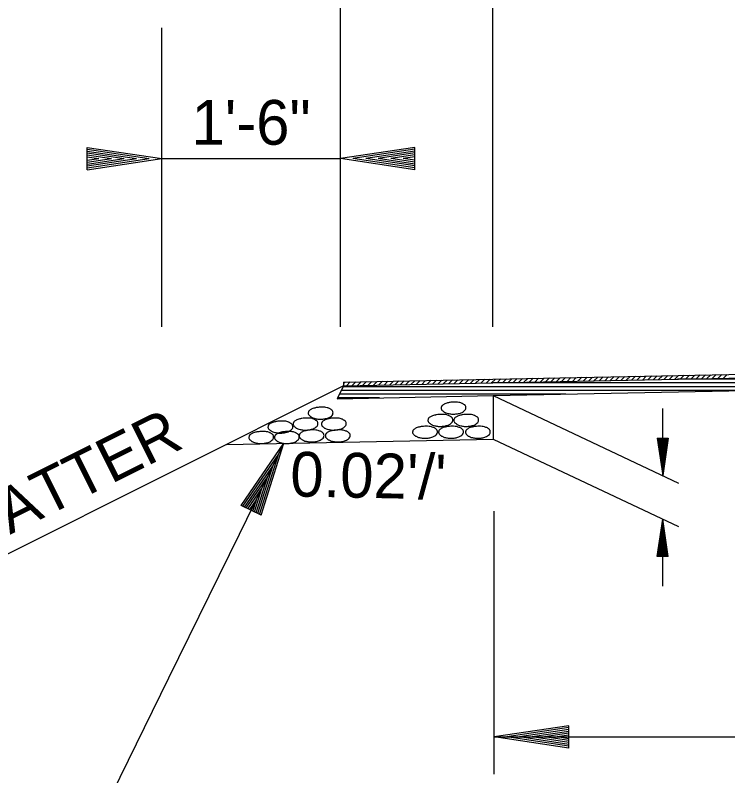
# Model space of a CAD drawing. Extents: x 2263886 to 2266026, y -3122850 to -3121850.
# Drawn here: x 2265463.34 to 2265472.89, y -3122426.95 to -3122416.75 of the extents above; entities that cross this region are included whole.
import ezdxf

# ---------------------------------------------------------------- set-up
doc = ezdxf.new("R2010")
doc.units = 0
doc.layers.add('R_Border Notes', color=7, linetype='Continuous')
doc.layers.add('R_Border Prem', color=7, linetype='Continuous')

msp = doc.modelspace()

# ---------------------------------------------------------------- linework, layer by layer
at = {"layer": 'R_Border Notes'}
for p, q in [((2265469.741, -3122421.634), (2265480.739, -3122421.414)), ((2265469.74, -3122421.686), (2265480.738, -3122421.466)), ((2265467.741, -3122421.674), (2265469.741, -3122421.634)), ((2265469.437, -3122421.692), (2265469.49, -3122421.639)), ((2265469.509, -3122421.69), (2265469.562, -3122421.637)), ((2265469.581, -3122421.689), (2265469.634, -3122421.636)), ((2265469.653, -3122421.687), (2265469.706, -3122421.634)), ((2265469.725, -3122421.686), (2265469.778, -3122421.633)), ((2265469.743, -3122421.856), (2265480.741, -3122421.636)), ((2265469.797, -3122421.685), (2265469.85, -3122421.631)), ((2265469.869, -3122421.683), (2265469.922, -3122421.63)), ((2265469.942, -3122421.682), (2265469.995, -3122421.629)), ((2265470.014, -3122421.68), (2265470.067, -3122421.627)), ((2265470.086, -3122421.679), (2265470.139, -3122421.626)), ((2265470.158, -3122421.677), (2265470.211, -3122421.624)), ((2265470.23, -3122421.676), (2265470.283, -3122421.623)), ((2265470.302, -3122421.674), (2265470.355, -3122421.621)), ((2265470.375, -3122421.673), (2265470.428, -3122421.62)), ((2265470.447, -3122421.672), (2265470.5, -3122421.618)), ((2265470.519, -3122421.67), (2265470.572, -3122421.617)), ((2265470.591, -3122421.669), (2265470.644, -3122421.616)), ((2265470.663, -3122421.667), (2265470.716, -3122421.614)), ((2265470.735, -3122421.666), (2265470.788, -3122421.613)), ((2265470.807, -3122421.664), (2265470.86, -3122421.611)), ((2265470.88, -3122421.663), (2265470.933, -3122421.61)), ((2265470.952, -3122421.661), (2265471.005, -3122421.608)), ((2265471.024, -3122421.66), (2265471.077, -3122421.607)), ((2265471.096, -3122421.659), (2265471.149, -3122421.606)), ((2265471.168, -3122421.657), (2265471.221, -3122421.604)), ((2265471.24, -3122421.656), (2265471.293, -3122421.603)), ((2265471.313, -3122421.654), (2265471.366, -3122421.601)), ((2265471.385, -3122421.653), (2265471.438, -3122421.6)), ((2265471.457, -3122421.651), (2265471.51, -3122421.598)), ((2265471.529, -3122421.65), (2265471.582, -3122421.597)), ((2265471.601, -3122421.648), (2265471.654, -3122421.595)), ((2265471.673, -3122421.647), (2265471.726, -3122421.594)), ((2265471.745, -3122421.646), (2265471.798, -3122421.593)), ((2265471.818, -3122421.644), (2265471.871, -3122421.591)), ((2265471.89, -3122421.643), (2265471.943, -3122421.59)), ((2265471.962, -3122421.641), (2265472.015, -3122421.588)), ((2265472.034, -3122421.64), (2265472.087, -3122421.587)), ((2265472.106, -3122421.638), (2265472.159, -3122421.585)), ((2265472.178, -3122421.637), (2265472.231, -3122421.584)), ((2265480.718, -3122421.636), (2265472.218, -3122421.636)), ((2265472.251, -3122421.635), (2265472.304, -3122421.582)), ((2265472.323, -3122421.634), (2265472.376, -3122421.581)), ((2265472.395, -3122421.633), (2265472.448, -3122421.58)), ((2265472.467, -3122421.631), (2265472.52, -3122421.578)), ((2265472.539, -3122421.63), (2265472.592, -3122421.577)), ((2265472.611, -3122421.628), (2265472.664, -3122421.575)), ((2265472.683, -3122421.627), (2265472.736, -3122421.574)), ((2265472.756, -3122421.625), (2265472.809, -3122421.572)), ((2265472.828, -3122421.624), (2265472.881, -3122421.571)), ((2265467.74, -3122421.726), (2265458.898, -3122426.147)), ((2265467.74, -3122421.726), (2265467.654, -3122421.897)), ((2265475.719, -3122421.736), (2265467.735, -3122421.736)), ((2265467.741, -3122421.674), (2265467.74, -3122421.726)), ((2265467.74, -3122421.726), (2265469.74, -3122421.686)), ((2265467.741, -3122421.69), (2265467.758, -3122421.673)), ((2265467.777, -3122421.725), (2265467.83, -3122421.672)), ((2265467.849, -3122421.723), (2265467.902, -3122421.67)), ((2265467.921, -3122421.722), (2265467.974, -3122421.669)), ((2265467.993, -3122421.721), (2265468.046, -3122421.668)), ((2265468.066, -3122421.719), (2265468.119, -3122421.666)), ((2265468.138, -3122421.718), (2265468.191, -3122421.665)), ((2265468.21, -3122421.716), (2265468.263, -3122421.663)), ((2265468.282, -3122421.715), (2265468.335, -3122421.662)), ((2265468.354, -3122421.713), (2265468.407, -3122421.66)), ((2265468.426, -3122421.712), (2265468.479, -3122421.659)), ((2265468.499, -3122421.71), (2265468.552, -3122421.657)), ((2265468.571, -3122421.709), (2265468.624, -3122421.656)), ((2265468.643, -3122421.708), (2265468.696, -3122421.655)), ((2265468.715, -3122421.706), (2265468.768, -3122421.653)), ((2265468.787, -3122421.705), (2265468.84, -3122421.652)), ((2265468.859, -3122421.703), (2265468.912, -3122421.65)), ((2265468.931, -3122421.702), (2265468.984, -3122421.649)), ((2265469.004, -3122421.7), (2265469.057, -3122421.647)), ((2265469.076, -3122421.699), (2265469.129, -3122421.646)), ((2265469.148, -3122421.698), (2265469.201, -3122421.644)), ((2265469.22, -3122421.696), (2265469.273, -3122421.643)), ((2265469.292, -3122421.695), (2265469.345, -3122421.642)), ((2265469.364, -3122421.693), (2265469.417, -3122421.64)), ((2265478.218, -3122421.686), (2265469.718, -3122421.686)), ((2265470.72, -3122421.836), (2265467.685, -3122421.836)), ((2265473.219, -3122421.786), (2265467.71, -3122421.786)), ((2265467.654, -3122421.897), (2265469.743, -3122421.856)), ((2265468.22, -3122421.886), (2265467.66, -3122421.886)), ((2265469.743, -3122421.856), (2265469.743, -3122422.439)), ((2265466.171, -3122422.51), (2265469.743, -3122422.439))]:
    msp.add_line(p, q, dxfattribs=at)
at = {"layer": 'R_Border Prem'}
for p, q in [((2265467.697, -3122420.933), (2265467.697, -3122401.584)), ((2265469.74, -3122420.933), (2265469.74, -3122407.933)), ((2265465.302, -3122420.933), (2265465.302, -3122416.925)), ((2265464.302, -3122418.526), (2265465.302, -3122418.676)), ((2265464.302, -3122418.826), (2265464.302, -3122418.526)), ((2265464.302, -3122418.551), (2265465.135, -3122418.676)), ((2265464.302, -3122418.576), (2265464.963, -3122418.676)), ((2265468.697, -3122418.526), (2265467.697, -3122418.676)), ((2265468.697, -3122418.551), (2265467.864, -3122418.676)), ((2265468.697, -3122418.576), (2265468.036, -3122418.676)), ((2265468.697, -3122418.826), (2265468.697, -3122418.526)), ((2265464.302, -3122418.601), (2265464.797, -3122418.676)), ((2265464.302, -3122418.627), (2265464.627, -3122418.676)), ((2265464.302, -3122418.652), (2265464.46, -3122418.676)), ((2265464.302, -3122418.826), (2265465.302, -3122418.676)), ((2265464.302, -3122418.724), (2265464.627, -3122418.676)), ((2265464.302, -3122418.775), (2265464.963, -3122418.676)), ((2265464.302, -3122418.801), (2265465.135, -3122418.676)), ((2265464.302, -3122418.75), (2265464.797, -3122418.676)), ((2265464.302, -3122418.699), (2265464.46, -3122418.676)), ((2265465.302, -3122418.676), (2265467.697, -3122418.676)), ((2265468.697, -3122418.826), (2265467.697, -3122418.676)), ((2265468.697, -3122418.801), (2265467.864, -3122418.676)), ((2265468.697, -3122418.775), (2265468.036, -3122418.676)), ((2265468.697, -3122418.601), (2265468.203, -3122418.676)), ((2265468.697, -3122418.75), (2265468.203, -3122418.676)), ((2265468.697, -3122418.627), (2265468.372, -3122418.676)), ((2265468.697, -3122418.724), (2265468.372, -3122418.676)), ((2265468.697, -3122418.652), (2265468.539, -3122418.676)), ((2265468.697, -3122418.699), (2265468.539, -3122418.676)), ((2265469.743, -3122421.856), (2265472.231, -3122423.028)), ((2265472.018, -3122422.927), (2265472.018, -3122422.027)), ((2265469.743, -3122422.439), (2265472.231, -3122423.611)), ((2265471.943, -3122422.427), (2265472.018, -3122422.927)), ((2265471.943, -3122422.427), (2265472.093, -3122422.427)), ((2265471.956, -3122422.427), (2265472.018, -3122422.844)), ((2265471.969, -3122422.427), (2265472.018, -3122422.758)), ((2265471.981, -3122422.427), (2265472.018, -3122422.675)), ((2265471.994, -3122422.427), (2265472.018, -3122422.59)), ((2265472.007, -3122422.427), (2265472.018, -3122422.506)), ((2265472.093, -3122422.427), (2265472.018, -3122422.927)), ((2265472.043, -3122422.427), (2265472.018, -3122422.59)), ((2265472.068, -3122422.427), (2265472.018, -3122422.758)), ((2265472.081, -3122422.427), (2265472.018, -3122422.844)), ((2265472.056, -3122422.427), (2265472.018, -3122422.675)), ((2265472.03, -3122422.427), (2265472.018, -3122422.506)), ((2265466.941, -3122422.495), (2265466.34, -3122423.717)), ((2265466.367, -3122423.328), (2265466.941, -3122422.495)), ((2265466.636, -3122423.459), (2265466.941, -3122422.495)), ((2265466.389, -3122423.339), (2265466.867, -3122422.645)), ((2265466.614, -3122423.448), (2265466.867, -3122422.645)), ((2265466.412, -3122423.35), (2265466.792, -3122422.8)), ((2265466.591, -3122423.437), (2265466.792, -3122422.8)), ((2265466.435, -3122423.361), (2265466.719, -3122422.949)), ((2265466.569, -3122423.426), (2265466.719, -3122422.949)), ((2265466.458, -3122423.372), (2265466.644, -3122423.102)), ((2265466.545, -3122423.415), (2265466.644, -3122423.102)), ((2265466.481, -3122423.383), (2265466.571, -3122423.252)), ((2265466.523, -3122423.404), (2265466.571, -3122423.252)), ((2265466.636, -3122423.459), (2265466.367, -3122423.328)), ((2265469.76, -3122426.933), (2265469.76, -3122423.404)), ((2265471.943, -3122424.011), (2265472.018, -3122423.511)), ((2265472.093, -3122424.011), (2265472.018, -3122423.511)), ((2265472.018, -3122424.411), (2265472.018, -3122423.511)), ((2265471.956, -3122424.011), (2265472.018, -3122423.594)), ((2265472.081, -3122424.011), (2265472.018, -3122423.594)), ((2265466.34, -3122423.717), (2265465.394, -3122425.643)), ((2265471.969, -3122424.011), (2265472.018, -3122423.68)), ((2265471.981, -3122424.011), (2265472.018, -3122423.763)), ((2265472.068, -3122424.011), (2265472.018, -3122423.68)), ((2265472.056, -3122424.011), (2265472.018, -3122423.763)), ((2265471.994, -3122424.011), (2265472.018, -3122423.848)), ((2265472.043, -3122424.011), (2265472.018, -3122423.848)), ((2265472.007, -3122424.011), (2265472.018, -3122423.932)), ((2265472.03, -3122424.011), (2265472.018, -3122423.932)), ((2265472.093, -3122424.011), (2265471.943, -3122424.011)), ((2265465.394, -3122425.643), (2265463.773, -3122428.943)), ((2265470.76, -3122426.283), (2265469.76, -3122426.433)), ((2265470.76, -3122426.308), (2265469.927, -3122426.433)), ((2265470.76, -3122426.583), (2265470.76, -3122426.283)), ((2265470.76, -3122426.334), (2265470.099, -3122426.433)), ((2265470.76, -3122426.359), (2265470.266, -3122426.433)), ((2265470.76, -3122426.384), (2265470.435, -3122426.433)), ((2265470.76, -3122426.41), (2265470.602, -3122426.433)), ((2265470.76, -3122426.583), (2265469.76, -3122426.433)), ((2265469.76, -3122426.433), (2265491.76, -3122426.433)), ((2265470.76, -3122426.558), (2265469.927, -3122426.433)), ((2265470.76, -3122426.533), (2265470.099, -3122426.433)), ((2265470.76, -3122426.508), (2265470.266, -3122426.433)), ((2265470.76, -3122426.482), (2265470.435, -3122426.433)), ((2265470.76, -3122426.457), (2265470.602, -3122426.433))]:
    msp.add_line(p, q, dxfattribs=at)
for points in [[(2265469.059, -3122421.99), (2265469.052, -3122422.001), (2265469.049, -3122422.011), (2265469.046, -3122422.024), (2265469.048, -3122422.032), (2265469.054, -3122422.045), (2265469.062, -3122422.055), (2265469.076, -3122422.066), (2265469.085, -3122422.074), (2265469.093, -3122422.077), (2265469.11, -3122422.086), (2265469.14, -3122422.095), (2265469.185, -3122422.103), (2265469.231, -3122422.103), (2265469.28, -3122422.096), (2265469.329, -3122422.08), (2265469.357, -3122422.061), (2265469.375, -3122422.041), (2265469.379, -3122422.024), (2265469.379, -3122422.009), (2265469.374, -3122421.993), (2265469.368, -3122421.985), (2265469.359, -3122421.977), (2265469.347, -3122421.97), (2265469.333, -3122421.961), (2265469.322, -3122421.957), (2265469.3, -3122421.949), (2265469.269, -3122421.944), (2265469.226, -3122421.942), (2265469.195, -3122421.944), (2265469.163, -3122421.947), (2265469.146, -3122421.951), (2265469.123, -3122421.956), (2265469.097, -3122421.965), (2265469.082, -3122421.973), (2265469.064, -3122421.986), (2265469.056, -3122421.993)], [(2265467.278, -3122422.058), (2265467.271, -3122422.069), (2265467.268, -3122422.079), (2265467.265, -3122422.092), (2265467.267, -3122422.1), (2265467.273, -3122422.113), (2265467.281, -3122422.123), (2265467.295, -3122422.134), (2265467.304, -3122422.142), (2265467.312, -3122422.145), (2265467.329, -3122422.154), (2265467.359, -3122422.163), (2265467.404, -3122422.171), (2265467.45, -3122422.171), (2265467.499, -3122422.164), (2265467.548, -3122422.148), (2265467.576, -3122422.129), (2265467.594, -3122422.109), (2265467.598, -3122422.092), (2265467.598, -3122422.077), (2265467.593, -3122422.061), (2265467.587, -3122422.053), (2265467.578, -3122422.045), (2265467.566, -3122422.038), (2265467.552, -3122422.029), (2265467.541, -3122422.025), (2265467.519, -3122422.017), (2265467.488, -3122422.012), (2265467.445, -3122422.01), (2265467.414, -3122422.012), (2265467.382, -3122422.015), (2265467.365, -3122422.019), (2265467.342, -3122422.024), (2265467.316, -3122422.033), (2265467.301, -3122422.041), (2265467.283, -3122422.054), (2265467.275, -3122422.061)], [(2265468.883, -3122422.155), (2265468.876, -3122422.166), (2265468.873, -3122422.176), (2265468.87, -3122422.189), (2265468.872, -3122422.197), (2265468.878, -3122422.21), (2265468.886, -3122422.22), (2265468.9, -3122422.231), (2265468.909, -3122422.239), (2265468.917, -3122422.242), (2265468.934, -3122422.251), (2265468.964, -3122422.26), (2265469.009, -3122422.268), (2265469.055, -3122422.268), (2265469.104, -3122422.261), (2265469.153, -3122422.245), (2265469.181, -3122422.226), (2265469.199, -3122422.206), (2265469.203, -3122422.189), (2265469.203, -3122422.174), (2265469.198, -3122422.158), (2265469.192, -3122422.15), (2265469.183, -3122422.142), (2265469.171, -3122422.135), (2265469.157, -3122422.126), (2265469.146, -3122422.122), (2265469.124, -3122422.114), (2265469.093, -3122422.109), (2265469.05, -3122422.107), (2265469.019, -3122422.109), (2265468.987, -3122422.112), (2265468.97, -3122422.116), (2265468.947, -3122422.121), (2265468.921, -3122422.13), (2265468.906, -3122422.138), (2265468.888, -3122422.151), (2265468.88, -3122422.158)], [(2265469.23, -3122422.155), (2265469.223, -3122422.166), (2265469.22, -3122422.176), (2265469.217, -3122422.189), (2265469.219, -3122422.197), (2265469.225, -3122422.21), (2265469.233, -3122422.22), (2265469.247, -3122422.231), (2265469.256, -3122422.239), (2265469.264, -3122422.242), (2265469.281, -3122422.251), (2265469.311, -3122422.26), (2265469.356, -3122422.268), (2265469.402, -3122422.268), (2265469.451, -3122422.261), (2265469.5, -3122422.245), (2265469.528, -3122422.226), (2265469.546, -3122422.206), (2265469.55, -3122422.189), (2265469.55, -3122422.174), (2265469.545, -3122422.158), (2265469.539, -3122422.15), (2265469.53, -3122422.142), (2265469.518, -3122422.135), (2265469.504, -3122422.126), (2265469.493, -3122422.122), (2265469.471, -3122422.114), (2265469.44, -3122422.109), (2265469.397, -3122422.107), (2265469.366, -3122422.109), (2265469.334, -3122422.112), (2265469.317, -3122422.116), (2265469.294, -3122422.121), (2265469.268, -3122422.13), (2265469.253, -3122422.138), (2265469.235, -3122422.151), (2265469.227, -3122422.158)], [(2265466.739, -3122422.244), (2265466.732, -3122422.255), (2265466.729, -3122422.265), (2265466.726, -3122422.278), (2265466.728, -3122422.286), (2265466.734, -3122422.299), (2265466.742, -3122422.309), (2265466.756, -3122422.32), (2265466.765, -3122422.328), (2265466.773, -3122422.331), (2265466.79, -3122422.34), (2265466.82, -3122422.349), (2265466.865, -3122422.357), (2265466.911, -3122422.357), (2265466.96, -3122422.35), (2265467.009, -3122422.334), (2265467.037, -3122422.315), (2265467.055, -3122422.295), (2265467.059, -3122422.278), (2265467.059, -3122422.263), (2265467.054, -3122422.247), (2265467.048, -3122422.239), (2265467.039, -3122422.231), (2265467.027, -3122422.224), (2265467.013, -3122422.215), (2265467.002, -3122422.211), (2265466.98, -3122422.203), (2265466.949, -3122422.198), (2265466.906, -3122422.196), (2265466.875, -3122422.198), (2265466.843, -3122422.201), (2265466.826, -3122422.205), (2265466.803, -3122422.21), (2265466.777, -3122422.219), (2265466.762, -3122422.227), (2265466.744, -3122422.24), (2265466.736, -3122422.247)], [(2265467.076, -3122422.204), (2265467.069, -3122422.215), (2265467.066, -3122422.225), (2265467.063, -3122422.238), (2265467.065, -3122422.246), (2265467.071, -3122422.259), (2265467.079, -3122422.269), (2265467.093, -3122422.28), (2265467.102, -3122422.288), (2265467.11, -3122422.291), (2265467.127, -3122422.3), (2265467.157, -3122422.309), (2265467.202, -3122422.317), (2265467.248, -3122422.317), (2265467.297, -3122422.31), (2265467.346, -3122422.294), (2265467.374, -3122422.275), (2265467.392, -3122422.255), (2265467.396, -3122422.238), (2265467.396, -3122422.223), (2265467.391, -3122422.207), (2265467.385, -3122422.199), (2265467.376, -3122422.191), (2265467.364, -3122422.184), (2265467.35, -3122422.175), (2265467.339, -3122422.171), (2265467.317, -3122422.163), (2265467.286, -3122422.158), (2265467.243, -3122422.156), (2265467.212, -3122422.158), (2265467.18, -3122422.161), (2265467.163, -3122422.165), (2265467.14, -3122422.17), (2265467.114, -3122422.179), (2265467.099, -3122422.187), (2265467.081, -3122422.2), (2265467.073, -3122422.207)], [(2265467.455, -3122422.204), (2265467.448, -3122422.215), (2265467.445, -3122422.225), (2265467.442, -3122422.238), (2265467.444, -3122422.246), (2265467.45, -3122422.259), (2265467.458, -3122422.269), (2265467.472, -3122422.28), (2265467.481, -3122422.288), (2265467.489, -3122422.291), (2265467.506, -3122422.3), (2265467.536, -3122422.309), (2265467.581, -3122422.317), (2265467.627, -3122422.317), (2265467.676, -3122422.31), (2265467.725, -3122422.294), (2265467.753, -3122422.275), (2265467.771, -3122422.255), (2265467.775, -3122422.238), (2265467.775, -3122422.223), (2265467.77, -3122422.207), (2265467.764, -3122422.199), (2265467.755, -3122422.191), (2265467.743, -3122422.184), (2265467.729, -3122422.175), (2265467.718, -3122422.171), (2265467.696, -3122422.163), (2265467.665, -3122422.158), (2265467.622, -3122422.156), (2265467.591, -3122422.158), (2265467.559, -3122422.161), (2265467.542, -3122422.165), (2265467.519, -3122422.17), (2265467.493, -3122422.179), (2265467.478, -3122422.187), (2265467.46, -3122422.2), (2265467.452, -3122422.207)], [(2265466.482, -3122422.384), (2265466.475, -3122422.395), (2265466.472, -3122422.405), (2265466.469, -3122422.418), (2265466.471, -3122422.426), (2265466.477, -3122422.439), (2265466.485, -3122422.449), (2265466.499, -3122422.46), (2265466.508, -3122422.468), (2265466.516, -3122422.471), (2265466.533, -3122422.48), (2265466.563, -3122422.489), (2265466.608, -3122422.497), (2265466.654, -3122422.497), (2265466.703, -3122422.49), (2265466.752, -3122422.474), (2265466.78, -3122422.455), (2265466.798, -3122422.435), (2265466.802, -3122422.418), (2265466.802, -3122422.403), (2265466.797, -3122422.387), (2265466.791, -3122422.379), (2265466.782, -3122422.371), (2265466.77, -3122422.364), (2265466.756, -3122422.355), (2265466.745, -3122422.351), (2265466.723, -3122422.343), (2265466.692, -3122422.338), (2265466.649, -3122422.336), (2265466.618, -3122422.338), (2265466.586, -3122422.341), (2265466.569, -3122422.345), (2265466.546, -3122422.35), (2265466.52, -3122422.359), (2265466.505, -3122422.367), (2265466.487, -3122422.38), (2265466.479, -3122422.387)], [(2265466.826, -3122422.384), (2265466.819, -3122422.395), (2265466.816, -3122422.405), (2265466.813, -3122422.418), (2265466.815, -3122422.426), (2265466.821, -3122422.439), (2265466.829, -3122422.449), (2265466.843, -3122422.46), (2265466.852, -3122422.468), (2265466.86, -3122422.471), (2265466.877, -3122422.48), (2265466.907, -3122422.489), (2265466.952, -3122422.497), (2265466.998, -3122422.497), (2265467.047, -3122422.49), (2265467.096, -3122422.474), (2265467.124, -3122422.455), (2265467.142, -3122422.435), (2265467.146, -3122422.418), (2265467.146, -3122422.403), (2265467.141, -3122422.387), (2265467.135, -3122422.379), (2265467.126, -3122422.371), (2265467.114, -3122422.364), (2265467.1, -3122422.355), (2265467.089, -3122422.351), (2265467.067, -3122422.343), (2265467.036, -3122422.338), (2265466.993, -3122422.336), (2265466.962, -3122422.338), (2265466.93, -3122422.341), (2265466.913, -3122422.345), (2265466.89, -3122422.35), (2265466.864, -3122422.359), (2265466.849, -3122422.367), (2265466.831, -3122422.38), (2265466.823, -3122422.387)], [(2265467.157, -3122422.363), (2265467.15, -3122422.374), (2265467.147, -3122422.384), (2265467.144, -3122422.397), (2265467.146, -3122422.405), (2265467.152, -3122422.418), (2265467.16, -3122422.428), (2265467.174, -3122422.439), (2265467.183, -3122422.447), (2265467.191, -3122422.45), (2265467.208, -3122422.459), (2265467.238, -3122422.468), (2265467.283, -3122422.476), (2265467.329, -3122422.476), (2265467.378, -3122422.469), (2265467.427, -3122422.453), (2265467.455, -3122422.434), (2265467.473, -3122422.414), (2265467.477, -3122422.397), (2265467.477, -3122422.382), (2265467.472, -3122422.366), (2265467.466, -3122422.358), (2265467.457, -3122422.35), (2265467.445, -3122422.343), (2265467.431, -3122422.334), (2265467.42, -3122422.33), (2265467.398, -3122422.322), (2265467.367, -3122422.317), (2265467.324, -3122422.315), (2265467.293, -3122422.317), (2265467.261, -3122422.32), (2265467.244, -3122422.324), (2265467.221, -3122422.329), (2265467.195, -3122422.338), (2265467.18, -3122422.346), (2265467.162, -3122422.359), (2265467.154, -3122422.366)], [(2265467.508, -3122422.363), (2265467.501, -3122422.374), (2265467.498, -3122422.384), (2265467.495, -3122422.397), (2265467.497, -3122422.405), (2265467.503, -3122422.418), (2265467.511, -3122422.428), (2265467.525, -3122422.439), (2265467.534, -3122422.447), (2265467.542, -3122422.45), (2265467.559, -3122422.459), (2265467.589, -3122422.468), (2265467.634, -3122422.476), (2265467.68, -3122422.476), (2265467.729, -3122422.469), (2265467.778, -3122422.453), (2265467.806, -3122422.434), (2265467.824, -3122422.414), (2265467.828, -3122422.397), (2265467.828, -3122422.382), (2265467.823, -3122422.366), (2265467.817, -3122422.358), (2265467.808, -3122422.35), (2265467.796, -3122422.343), (2265467.782, -3122422.334), (2265467.771, -3122422.33), (2265467.749, -3122422.322), (2265467.718, -3122422.317), (2265467.675, -3122422.315), (2265467.644, -3122422.317), (2265467.612, -3122422.32), (2265467.595, -3122422.324), (2265467.572, -3122422.329), (2265467.546, -3122422.338), (2265467.531, -3122422.346), (2265467.513, -3122422.359), (2265467.505, -3122422.366)], [(2265468.677, -3122422.314), (2265468.67, -3122422.325), (2265468.667, -3122422.335), (2265468.664, -3122422.348), (2265468.666, -3122422.356), (2265468.672, -3122422.369), (2265468.68, -3122422.379), (2265468.694, -3122422.39), (2265468.703, -3122422.398), (2265468.711, -3122422.401), (2265468.728, -3122422.41), (2265468.758, -3122422.419), (2265468.803, -3122422.427), (2265468.849, -3122422.427), (2265468.898, -3122422.42), (2265468.947, -3122422.404), (2265468.975, -3122422.385), (2265468.993, -3122422.365), (2265468.997, -3122422.348), (2265468.997, -3122422.333), (2265468.992, -3122422.317), (2265468.986, -3122422.309), (2265468.977, -3122422.301), (2265468.965, -3122422.294), (2265468.951, -3122422.285), (2265468.94, -3122422.281), (2265468.918, -3122422.273), (2265468.887, -3122422.268), (2265468.844, -3122422.266), (2265468.813, -3122422.268), (2265468.781, -3122422.271), (2265468.764, -3122422.275), (2265468.741, -3122422.28), (2265468.715, -3122422.289), (2265468.7, -3122422.297), (2265468.682, -3122422.31), (2265468.674, -3122422.317)], [(2265469.026, -3122422.314), (2265469.019, -3122422.325), (2265469.016, -3122422.335), (2265469.013, -3122422.348), (2265469.015, -3122422.356), (2265469.021, -3122422.369), (2265469.029, -3122422.379), (2265469.043, -3122422.39), (2265469.052, -3122422.398), (2265469.06, -3122422.401), (2265469.077, -3122422.41), (2265469.107, -3122422.419), (2265469.152, -3122422.427), (2265469.198, -3122422.427), (2265469.247, -3122422.42), (2265469.296, -3122422.404), (2265469.324, -3122422.385), (2265469.342, -3122422.365), (2265469.346, -3122422.348), (2265469.346, -3122422.333), (2265469.341, -3122422.317), (2265469.335, -3122422.309), (2265469.326, -3122422.301), (2265469.314, -3122422.294), (2265469.3, -3122422.285), (2265469.289, -3122422.281), (2265469.267, -3122422.273), (2265469.236, -3122422.268), (2265469.193, -3122422.266), (2265469.162, -3122422.268), (2265469.13, -3122422.271), (2265469.113, -3122422.275), (2265469.09, -3122422.28), (2265469.064, -3122422.289), (2265469.049, -3122422.297), (2265469.031, -3122422.31), (2265469.023, -3122422.317)], [(2265469.386, -3122422.314), (2265469.379, -3122422.325), (2265469.376, -3122422.335), (2265469.373, -3122422.348), (2265469.375, -3122422.356), (2265469.381, -3122422.369), (2265469.389, -3122422.379), (2265469.403, -3122422.39), (2265469.412, -3122422.398), (2265469.42, -3122422.401), (2265469.437, -3122422.41), (2265469.467, -3122422.419), (2265469.512, -3122422.427), (2265469.558, -3122422.427), (2265469.607, -3122422.42), (2265469.656, -3122422.404), (2265469.684, -3122422.385), (2265469.702, -3122422.365), (2265469.706, -3122422.348), (2265469.706, -3122422.333), (2265469.701, -3122422.317), (2265469.695, -3122422.309), (2265469.686, -3122422.301), (2265469.674, -3122422.294), (2265469.66, -3122422.285), (2265469.649, -3122422.281), (2265469.627, -3122422.273), (2265469.596, -3122422.268), (2265469.553, -3122422.266), (2265469.522, -3122422.268), (2265469.49, -3122422.271), (2265469.473, -3122422.275), (2265469.45, -3122422.28), (2265469.424, -3122422.289), (2265469.409, -3122422.297), (2265469.391, -3122422.31), (2265469.383, -3122422.317)]]:
    msp.add_spline(points, degree=3, dxfattribs=at)

# ---------------------------------------------------------------- texts
msp.add_text('1\'-6"', height=0.6, dxfattribs=at).set_placement((2265465.702, -3122418.491))
for s, rotation, p in [('2:1 OR FLATTER', 26.565, (2265459.957, -3122425.377)), ("0.02'/'", 358.854, (2265467.021, -3122423.206))]:
    msp.add_text(s, height=0.6, rotation=rotation, dxfattribs=at).set_placement(p)

doc.saveas('drawing.dxf')
